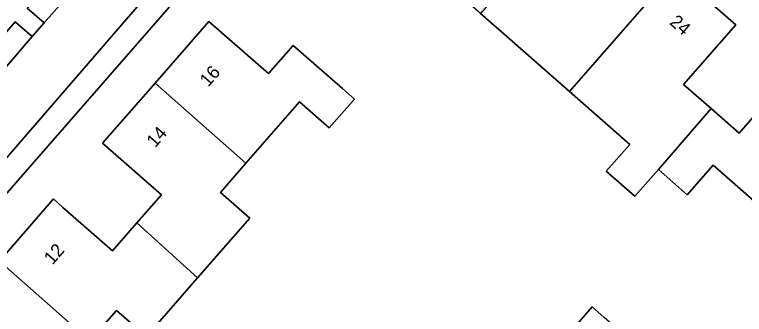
# Model space of a CAD drawing. Extents: x 158472 to 159562, y 388525 to 389606.
# Drawn here: x 158856.4 to 158912, y 388848.4 to 388871.2 of the extents above; entities that cross this region are included whole.
import ezdxf

# ---------------------------------------------------------------- set-up
doc = ezdxf.new("R2010")
doc.units = 0
for name, color, linetype in [('IMGEO_Erf', 7, 'Continuous'), ('IMGEO_Pand', 7, 'Continuous'), ('IMGEO_Pand_nummerreeks', 7, 'Continuous'), ('IMGEO_Parkeervlak_open', 7, 'Continuous'), ('IMGEO_Rijbaan_lokaal_open', 7, 'Continuous'), ('IMGEO_Voetpad_open', 7, 'Continuous')]:
    doc.layers.add(name, color=color, linetype=linetype)

msp = doc.modelspace()

# ---------------------------------------------------------------- linework, layer by layer
at = {"layer": 'IMGEO_Erf'}
msp.add_lwpolyline([(158888.17, 388894.647), (158886.131, 388892.322), (158882.298, 388887.952), (158884.573, 388885.961), (158888.416, 388890.35), (158888.496, 388890.442), (158893.113, 388886.4), (158897.785, 388882.311), (158893.842, 388877.806), (158895.948, 388875.962), (158898.105, 388874.074), (158902.029, 388878.558), (158906.64, 388874.522), (158911.309, 388870.436), (158907.347, 388865.909), (158909.449, 388864.069), (158911.579, 388862.205), (158915.562, 388866.756), (158920.205, 388862.692), (158924.865, 388858.613), (158920.938, 388854.126), (158923.245, 388852.106), (158929.092, 388858.899)], close=True, dxfattribs=at)
for points in [[(158919.136, 388847.412), (158916.764, 388849.489), (158918.739, 388851.746), (158914.149, 388855.764), (158909.587, 388859.757), (158907.625, 388857.515), (158905.419, 388859.446), (158903.625, 388857.397), (158901.452, 388859.299), (158903.246, 388861.348), (158898.652, 388865.369), (158894.086, 388869.366), (158891.88, 388871.288), (158887.362, 388875.223), (158885.103, 388877.19), (158887.079, 388879.462), (158882.527, 388883.447), (158880.585, 388881.228), (158878.222, 388883.296), (158870.82, 388874.821), (158823.415, 388820.545)], [(158855.247, 388852.474), (158859.372, 388857.193), (158860.103, 388856.554), (158863.884, 388853.249), (158865.734, 388855.366), (158867.607, 388857.508), (158863.111, 388861.438), (158867.109, 388866.012), (158871.204, 388870.697), (158875.742, 388866.73), (158877.619, 388868.878), (158881.384, 388865.587), (158882.289, 388864.796), (158880.371, 388862.602), (158878.104, 388864.584), (158874.026, 388859.919), (158872.083, 388857.697), (158874.319, 388855.743), (158870.346, 388851.197), (158866.45, 388846.741), (158864.189, 388848.717), (158862.158, 388846.394)], [(158896.399, 388844.407), (158900.386, 388848.98), (158901.293, 388848.19)]]:
    msp.add_lwpolyline(points, dxfattribs=at)
at = {"layer": 'IMGEO_Pand'}
for points in [[(158895.948, 388875.962), (158891.88, 388871.288), (158894.086, 388869.366), (158898.652, 388865.369), (158906.64, 388874.522), (158902.029, 388878.558), (158898.105, 388874.074)], [(158905.419, 388859.446), (158909.449, 388864.069), (158907.347, 388865.909), (158911.309, 388870.436), (158906.64, 388874.522), (158898.652, 388865.369), (158903.246, 388861.348), (158901.452, 388859.299), (158903.625, 388857.397)], [(158874.026, 388859.919), (158878.104, 388864.584), (158880.371, 388862.602), (158882.289, 388864.796), (158881.384, 388865.587), (158877.619, 388868.878), (158875.742, 388866.73), (158871.204, 388870.697), (158867.109, 388866.012)], [(158914.149, 388855.764), (158920.205, 388862.692), (158915.562, 388866.756), (158911.579, 388862.205), (158909.449, 388864.069), (158905.419, 388859.446), (158907.625, 388857.515), (158909.587, 388859.757)], [(158874.026, 388859.919), (158867.109, 388866.012), (158863.111, 388861.438), (158867.607, 388857.508), (158865.734, 388855.366), (158870.346, 388851.197), (158874.319, 388855.743), (158872.083, 388857.697)], [(158855.247, 388852.474), (158862.158, 388846.394), (158864.189, 388848.717), (158866.45, 388846.741), (158870.346, 388851.197), (158865.734, 388855.366), (158863.884, 388853.249), (158860.103, 388856.554), (158859.372, 388857.193)], [(158855.247, 388852.474), (158851.17, 388847.81), (158851.999, 388847.086), (158855.705, 388843.845), (158853.853, 388841.726), (158858.528, 388837.608), (158860.468, 388839.827), (158858.172, 388841.834), (158862.158, 388846.394)], [(158903.589, 388834.109), (158907.649, 388838.766), (158903.138, 388842.699), (158905.061, 388844.904), (158901.293, 388848.19), (158900.386, 388848.98), (158896.399, 388844.407), (158894.395, 388842.108), (158896.675, 388840.12)]]:
    msp.add_lwpolyline(points, close=True, dxfattribs=at)
at = {"layer": 'IMGEO_Parkeervlak_open'}
for points in [[(158858.665, 388870.579), (158861.558, 388873.894), (158860.265, 388875.022), (158857.373, 388871.706)], [(158857.767, 388869.55), (158856.475, 388870.676), (158853.59, 388867.367), (158854.88, 388866.242)]]:
    msp.add_lwpolyline(points, close=True, dxfattribs=at)
at = {"layer": 'IMGEO_Rijbaan_lokaal_open'}
msp.add_lwpolyline([(158828.466, 388828.744), (158872.076, 388879.123), (158868.699, 388882.077), (158866.081, 388879.077), (158865.252, 388878.127), (158862.321, 388874.768), (158861.558, 388873.894), (158858.665, 388870.579), (158857.767, 388869.55), (158854.88, 388866.242)], dxfattribs=at)
at = {"layer": 'IMGEO_Voetpad_open'}
msp.add_lwpolyline([(158900.431, 388886.282), (158898.351, 388888.091), (158888.541, 388896.625), (158887.889, 388897.192), (158874.394, 388881.76), (158872.571, 388879.695), (158872.076, 388879.123), (158828.466, 388828.744), (158826.774, 388826.832), (158824.946, 388824.766), (158822.181, 388821.641), (158808.612, 388806.31), (158813.735, 388801.853), (158814.381, 388802.592), (158810.595, 388805.883), (158820.088, 388816.74), (158823.415, 388820.545), (158870.82, 388874.821), (158878.222, 388883.296), (158882.298, 388887.952), (158886.131, 388892.322), (158888.17, 388894.647), (158929.092, 388858.899), (158930.295, 388860.304)], close=True, dxfattribs=at)
msp.add_lwpolyline([(158853.59, 388867.367), (158856.475, 388870.676), (158857.767, 388869.55), (158858.665, 388870.579), (158857.373, 388871.706)], dxfattribs=at)

# ---------------------------------------------------------------- texts
at = {"layer": 'IMGEO_Pand_nummerreeks'}
for s, rotation, p in [('24', 318.8071, (158906.207, 388870.542)), ('16', 48.8443, (158871.166, 388865.67)), ('14', 48.8443, (158867.12, 388861.04)), ('12', 48.8422, (158859.305, 388852.133))]:
    msp.add_text(s, height=1, rotation=rotation, dxfattribs=at).set_placement(p)

doc.saveas('drawing.dxf')
